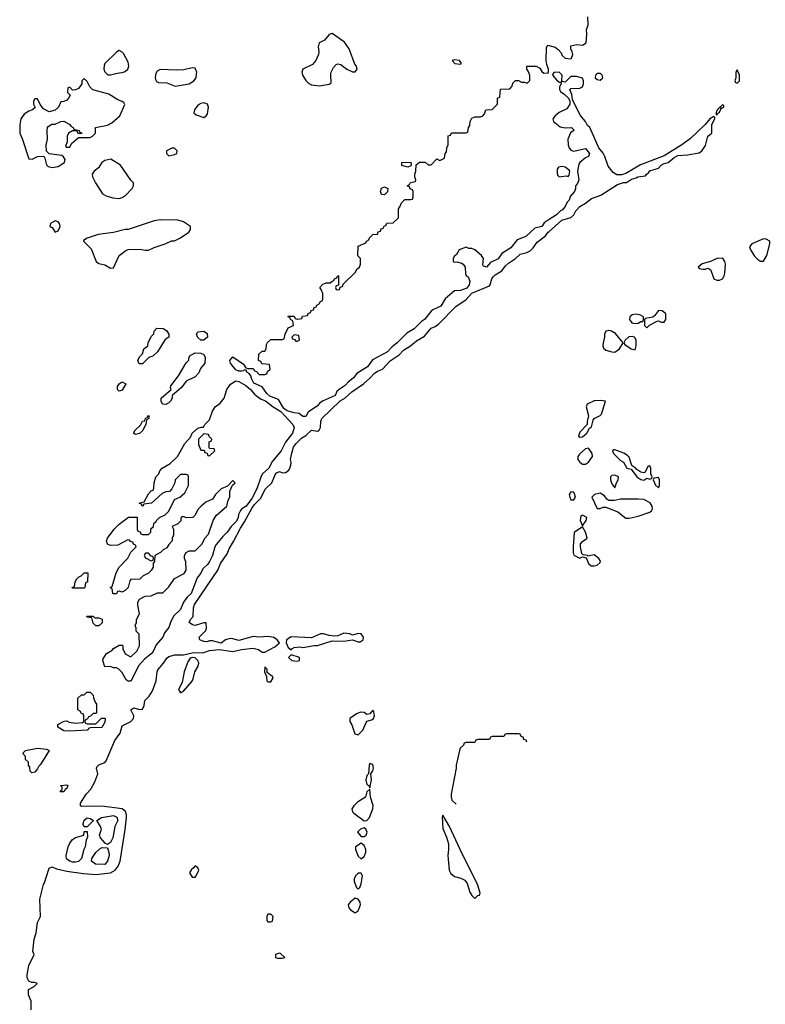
# Model space of a CAD drawing. Header units: inches. Extents: x 2701323 to 2964515, y 494916 to 722124.
# Tile 314 of 656: x 2796367 to 2801483, y 653608 to 660370. Entities that reach past the tile are written whole.
import ezdxf

# ---------------------------------------------------------------- set-up
doc = ezdxf.new("R2010")
doc.units = ezdxf.units.IN
doc.header["$MEASUREMENT"] = 0
for name, color, linetype in [('C7695', 7, 'Continuous'), ('C7696', 7, 'Continuous'), ('C8605', 7, 'Continuous'), ('C8606', 7, 'Continuous')]:
    doc.layers.add(name, color=color, linetype=linetype)

msp = doc.modelspace()

# ---------------------------------------------------------------- linework, layer by layer
at = {"layer": 'C7695', "color": 2}
for points, elevation in [([(2796810, 659966), (2796794, 659950), (2796794, 659930), (2796770, 659898), (2796750, 659888), (2796730, 659886), (2796710, 659906), (2796698, 659902), (2796694, 659870), (2796712, 659852), (2796702, 659830), (2796690, 659818), (2796670, 659808), (2796650, 659806), (2796632, 659770), (2796610, 659748), (2796570, 659738), (2796530, 659758), (2796507.3, 659787.3), (2796490, 659826), (2796470, 659826), (2796462, 659810), (2796462, 659790), (2796472.7, 659767.3), (2796454, 659750), (2796430, 659742), (2796398, 659722), (2796374.8, 659690), (2796367.1, 659647.1), (2796366.8, 659590), (2796386.4, 659546.4), (2796430, 659414), (2796452.7, 659412.7), (2796490, 659431), (2796532, 659432), (2796539.6, 659419.6), (2796550, 659374), (2796562, 659362), (2796590, 659354.8), (2796630, 659360.7), (2796675.3, 659390), (2796678, 659410), (2796668.4, 659428.4), (2796656.4, 659436.4), (2796568, 659448), (2796550, 659466), (2796549, 659509), (2796557.2, 659550), (2796555.3, 659610), (2796558, 659630), (2796563.1, 659636.9), (2796588.4, 659651.6), (2796610, 659652), (2796648.9, 659671.1), (2796670, 659672), (2796710, 659651.3), (2796718, 659638), (2796734, 659630), (2796738, 659618), (2796774, 659610), (2796778, 659598), (2796790, 659594), (2796792.7, 659587.3), (2796770, 659586), (2796762, 659602), (2796750, 659606), (2796730, 659606), (2796702, 659590), (2796692, 659570), (2796692, 659528), (2796682, 659502), (2796690, 659494), (2796710, 659494), (2796721.2, 659518.8), (2796770, 659562), (2796850, 659562), (2796866, 659570), (2796886, 659590), (2796886, 659630), (2796970, 659646), (2796998.6, 659661.4), (2797054, 659710), (2797087.3, 659787.3), (2797080.4, 659800.4), (2797068.9, 659808.9), (2797040.2, 659820.2), (2796979, 659859), (2796869.4, 659889.4), (2796848, 659910), (2796830, 659946)], 6), ([(2797630, 659799), (2797610, 659794), (2797590, 659782), (2797566, 659750), (2797562, 659730), (2797576.9, 659716.9), (2797630, 659698), (2797649, 659711), (2797656, 659724), (2797662, 659770), (2797655.3, 659790)], 6), ([(2797430, 659488), (2797410, 659488), (2797374, 659470), (2797374, 659450), (2797390, 659434), (2797430, 659444.7), (2797446, 659450), (2797448, 659470)], 6), ([(2796993.2, 659413.2), (2796950, 659404), (2796931.3, 659390), (2796906.4, 659353.6), (2796878, 659330), (2796864.7, 659310), (2796866, 659290), (2796886, 659250), (2796934.8, 659174.8), (2796960.5, 659160.5), (2797006.2, 659146.2), (2797050, 659143), (2797070, 659147.7), (2797090, 659161), (2797138, 659210), (2797148, 659230), (2797148, 659250), (2797130, 659268), (2797058, 659370)], 6), ([(2799030, 659358), (2798990, 659368), (2798988.7, 659390), (2799051.6, 659391.6), (2799054, 659370), (2799050, 659366)], 2), ([(2798870, 659168), (2798848.9, 659168.9), (2798842, 659190), (2798850, 659212), (2798870, 659222), (2798892, 659210), (2798891.6, 659188.4)], 2), ([(2796610, 658989.3), (2796578, 658970), (2796574, 658950), (2796590, 658942), (2796610, 658911.3), (2796630, 658918.8), (2796643.7, 658950), (2796640.9, 658970), (2796630, 658982.7)], 6), ([(2797330, 658995.1), (2797290, 658989), (2797111.1, 658928.9), (2797091.6, 658928.4), (2797010, 658908.7), (2796905.4, 658894.6), (2796830, 658868.7), (2796805.4, 658854.6), (2796804.7, 658850), (2796856.4, 658796.4), (2796890.6, 658710), (2796910, 658696.4), (2796950, 658686), (2796990, 658664), (2797010, 658666.8), (2797048.7, 658750), (2797094.6, 658785.4), (2797110, 658792), (2797190, 658794), (2797230, 658786), (2797250, 658786.8), (2797290, 658806), (2797366, 658830), (2797408.9, 658851.1), (2797430, 658852), (2797470, 658872), (2797528, 658910), (2797538, 658930), (2797538, 658950), (2797490, 658982), (2797452.9, 658992.9)], 6), ([(2797210, 658006), (2797187.3, 658007.3), (2797178, 658030), (2797190, 658054), (2797210, 658074), (2797218, 658110), (2797246, 658130), (2797248.4, 658151.6), (2797270, 658194), (2797287.3, 658212.7), (2797288.4, 658231.6), (2797308.4, 658251.6), (2797352, 658250), (2797374.4, 658234.4), (2797391.3, 658210), (2797390.9, 658189.1), (2797365.4, 658174.6), (2797312, 658090), (2797279.8, 658060.2), (2797254, 658050)], 2), ([(2797630, 658169.4), (2797610, 658169.6), (2797588.3, 658188.3), (2797579.3, 658210), (2797590, 658226), (2797630, 658230.8), (2797654, 658214), (2797654.8, 658190)], 2), ([(2798250, 658206), (2798234, 658190), (2798238, 658178), (2798252.7, 658172.7), (2798262, 658162), (2798270, 658162), (2798286, 658170), (2798282, 658202)], 2), ([(2797370, 657728), (2797346, 657730), (2797338, 657750), (2797338, 657770), (2797406, 657830), (2797402, 657842), (2797404.7, 657855.3), (2797456, 657924), (2797510, 658014), (2797528, 658032), (2797528, 658048), (2797536.4, 658063.6), (2797570, 658082), (2797610, 658080.7), (2797630, 658070.8), (2797638.8, 658050), (2797638, 658010), (2797606.4, 657973.6), (2797595.3, 657944.7), (2797570, 657918), (2797510, 657888), (2797476.9, 657843.1), (2797414, 657790), (2797412, 657770), (2797402, 657750), (2797390, 657738)], 2), ([(2797110, 655826), (2797096.4, 655836.4), (2797068.4, 655888.4), (2797046, 655910), (2797030, 655918), (2797010, 655918), (2796990, 655928), (2796950, 655926), (2796938, 655970), (2796940.4, 655979.6), (2796963.1, 656016.9), (2797000.4, 656039.6), (2797010, 656052), (2797050, 656074), (2797070, 656074), (2797074, 656070), (2797074, 656050), (2797090, 656014), (2797130, 655994), (2797170, 656034), (2797188, 656070), (2797186, 656150), (2797166, 656170), (2797166, 656190), (2797158, 656210), (2797168, 656230), (2797168, 656250), (2797188, 656290), (2797178, 656350), (2797178, 656370), (2797188, 656390), (2797228.4, 656411.6), (2797270, 656414), (2797312.7, 656432.7), (2797350, 656434), (2797390, 656474), (2797428.9, 656531.1), (2797494.6, 656565.4), (2797508, 656590), (2797507.3, 656647.3), (2797498, 656670), (2797498, 656690), (2797508.4, 656711.6), (2797530, 656722), (2797570, 656722), (2797618, 656770), (2797638, 656810), (2797663.1, 656836.9), (2797695.3, 656930), (2797714.6, 656965.4), (2797788, 657030), (2797798, 657070), (2797808, 657090), (2797808, 657132), (2797826, 657174), (2797846, 657190), (2797830, 657206), (2797792.7, 657167.3), (2797750, 657148), (2797710, 657108), (2797690, 657078), (2797643.6, 657056.4), (2797611.6, 657028.4), (2797590, 657006), (2797570, 656966), (2797554, 656950), (2797510, 656948), (2797496.4, 656956.4), (2797482, 656958), (2797472.7, 656947.3), (2797471.6, 656928.4), (2797452, 656908), (2797414, 656890), (2797422, 656870), (2797422, 656830), (2797414, 656810), (2797414, 656790), (2797390, 656766), (2797376.9, 656743.1), (2797351.6, 656728.4), (2797334, 656710), (2797294, 656690), (2797292, 656650), (2797282, 656638), (2797282, 656610), (2797270, 656588), (2797250, 656568), (2797214, 656550), (2797191.6, 656528.4), (2797130, 656526), (2797123.6, 656516.4), (2797112, 656470), (2797091.1, 656448.9), (2797070, 656438), (2797050, 656446), (2797038, 656442), (2797030, 656426), (2797010, 656426), (2797006, 656430), (2797002, 656462), (2796988, 656470), (2797002, 656478), (2797028, 656570), (2797048.9, 656611.1), (2797108.4, 656671.6), (2797130, 656714), (2797166, 656750), (2797162, 656762), (2797147.3, 656767.3), (2797142, 656782), (2797127.3, 656787.3), (2797118, 656798), (2797103.6, 656796.4), (2797039.6, 656760.4), (2796990, 656758), (2796969, 656769), (2796962, 656790), (2796968.7, 656810), (2797015.3, 656870), (2797050, 656904.7), (2797112.7, 656952.7), (2797172.7, 656952.7), (2797174, 656870), (2797178, 656858), (2797192.7, 656852.7), (2797198, 656838), (2797210, 656834), (2797250, 656834), (2797266, 656850), (2797267.3, 656872.7), (2797286, 656890), (2797287.3, 656912.7), (2797302, 656918), (2797306, 656930), (2797326, 656950), (2797366, 656970), (2797390, 656994), (2797430, 657074), (2797466, 657090), (2797500.4, 657119.6), (2797526, 657170), (2797526, 657230), (2797522, 657242), (2797510, 657246), (2797470, 657246), (2797434, 657210), (2797431.6, 657188.4), (2797411.6, 657148.4), (2797394, 657130), (2797370, 657128), (2797343.6, 657116.4), (2797271.6, 657048.4), (2797218, 657042), (2797210, 657026), (2797202, 657042), (2797188, 657048), (2797190, 657052), (2797222, 657058), (2797250, 657114), (2797270, 657134), (2797282, 657138), (2797287.3, 657152.7), (2797288.7, 657190), (2797302, 657230), (2797322, 657250), (2797329.5, 657270.5), (2797344, 657290), (2797398.6, 657321.4), (2797448.7, 657370), (2797500.2, 657459.8), (2797538, 657502), (2797550, 657531.3), (2797590, 657564.7), (2797612, 657572), (2797628, 657572), (2797638, 657590), (2797670, 657622), (2797690, 657682), (2797709, 657710), (2797743.2, 657736.8), (2797769, 657770), (2797789.2, 657830.8), (2797813.6, 657866.4), (2797849.2, 657890.8), (2797870, 657886), (2797918.4, 657858.4), (2797950.6, 657830.6), (2797977.3, 657797.3), (2798000.7, 657780.7), (2798024.5, 657764.5), (2798052.8, 657752.8), (2798106, 657710), (2798159.8, 657679.8), (2798241, 657590), (2798250.8, 657570), (2798238, 657530), (2798190, 657468.7), (2798160.7, 657410), (2798102, 657338), (2798077.3, 657290), (2798034, 657250), (2798024.4, 657235.6), (2797993, 657147), (2797959.3, 657080.7), (2797921, 657030), (2797891, 657010), (2797881.6, 656998.4), (2797868.2, 656971.8), (2797864.9, 656950), (2797854.4, 656925.6), (2797818.8, 656890), (2797790.5, 656849.5), (2797759.8, 656820.2), (2797715.2, 656764.8), (2797706, 656750), (2797690.7, 656690), (2797670, 656648.7), (2797658.8, 656630), (2797622.5, 656597.5), (2797610, 656568.7), (2797584, 656536), (2797542.8, 656430), (2797515.5, 656404.5), (2797490.5, 656369.5), (2797470, 656319), (2797425.2, 656274.8), (2797403.4, 656236.6), (2797390, 656195.3), (2797360.3, 656159.7), (2797350, 656129.2), (2797303.4, 656076.6), (2797282.8, 656030), (2797270, 656014), (2797222.8, 655977.2), (2797184.7, 655935.3), (2797130, 655828)], 2), ([(2797050, 657818), (2797038, 657830), (2797038, 657850), (2797048.7, 657870), (2797070, 657882), (2797094, 657870), (2797070, 657826)], 2), ([(2797162, 657522), (2797148.7, 657530), (2797158, 657550), (2797195.3, 657584.7), (2797210, 657612), (2797226, 657614), (2797230, 657634), (2797242, 657638), (2797250, 657654), (2797254, 657650), (2797254, 657630), (2797238, 657622), (2797232, 657590), (2797222, 657570), (2797210.9, 657549.1), (2797190, 657528.7)], 2), ([(2797630, 657526), (2797594, 657490), (2797592.7, 657452.7), (2797610, 657414), (2797632.7, 657412.7), (2797638, 657398), (2797652.7, 657392.7), (2797658, 657378), (2797670, 657374), (2797706, 657410), (2797702, 657422), (2797670, 657426), (2797666, 657430), (2797666, 657470), (2797682, 657478), (2797686, 657490), (2797667.3, 657507.3), (2797662, 657522)], 2), ([(2797250, 656706), (2797230, 656706), (2797222, 656690), (2797230, 656674), (2797270, 656654), (2797282, 656658), (2797286, 656670), (2797282, 656682), (2797267.3, 656687.3)], 2), ([(2796730, 656466), (2796726, 656470), (2796742, 656478), (2796748, 656510), (2796758, 656530), (2796770, 656542), (2796788.7, 656551.3), (2796810, 656572), (2796830, 656572), (2796834, 656570), (2796832, 656510), (2796818, 656502), (2796814, 656470), (2796810, 656466)], 2), ([(2796882, 656262), (2796910, 656262), (2796932.7, 656252.7), (2796931.6, 656228.4), (2796910, 656206), (2796890, 656206), (2796870, 656226), (2796862, 656262), (2796830, 656266), (2796827.3, 656272.7), (2796870, 656274)], 2), ([(2798590, 656156.3), (2798550, 656139), (2798530, 656137.2), (2798490, 656141.2), (2798451.3, 656151.3), (2798430, 656151.1), (2798370, 656123.7), (2798230, 656131.8), (2798198.8, 656110), (2798194.8, 656090), (2798210, 656058), (2798230, 656042), (2798235.3, 656050), (2798250, 656057.3), (2798290, 656062.8), (2798310, 656058.8), (2798387.2, 656072.8), (2798410, 656072.2), (2798510, 656104.9), (2798590, 656101.6), (2798650, 656111), (2798690, 656096.3), (2798702.7, 656097.3), (2798724, 656110), (2798725.2, 656130), (2798710, 656152), (2798690, 656153.6), (2798650, 656142.7), (2798631.2, 656151.2)], 2), ([(2797550, 655989.5), (2797535.5, 655984.5), (2797520.7, 655959.3), (2797496, 655890), (2797481.1, 655818.9), (2797457.3, 655770), (2797470, 655746), (2797490, 655757.3), (2797550, 655827.3), (2797557.2, 655842.7), (2797569.7, 655890.3), (2797591.8, 655930), (2797596.2, 655950), (2797589.7, 655969.7), (2797570, 655987)], 2), ([(2798230, 656008), (2798212, 655990), (2798234, 655970), (2798270, 655964.7), (2798286, 655970), (2798286, 655990)], 2), ([(2798050, 655926), (2798046, 655890), (2798059.6, 655859.6), (2798062, 655830), (2798070, 655822), (2798090, 655822), (2798106, 655850), (2798102, 655862), (2798087.3, 655867.3), (2798066, 655886), (2798066, 655910)], 2), ([(2796830, 655534), (2796890, 655534), (2796927.3, 655572.7), (2796950, 655574), (2796954, 655570), (2796950, 655546), (2796930, 655508.7), (2796850, 655506), (2796838, 655502), (2796834, 655490), (2796830, 655489.4), (2796710, 655483.7), (2796670, 655486.6), (2796628, 655510), (2796628, 655530), (2796672.7, 655552.7), (2796690, 655554), (2796705.4, 655545.4), (2796750, 655538), (2796798, 655542), (2796806, 655550), (2796806, 655590), (2796802, 655602), (2796790, 655606), (2796782, 655622), (2796766, 655630), (2796766, 655710), (2796790, 655734), (2796810, 655734), (2796828.4, 655751.6), (2796850, 655752), (2796871.6, 655731.6), (2796872.7, 655712.7), (2796883.6, 655683.6), (2796894, 655670), (2796894, 655610), (2796890, 655606), (2796870, 655606), (2796852.7, 655587.3), (2796838, 655582), (2796832.7, 655567.3), (2796818, 655562), (2796814, 655550), (2796818, 655538)], 2), ([(2798790, 655628), (2798770, 655602), (2798750, 655597.2), (2798731.5, 655611.5), (2798706.2, 655613.8), (2798677.5, 655602.5), (2798632, 655570), (2798631.3, 655550), (2798646.8, 655526.8), (2798666.4, 655466.4), (2798690, 655458), (2798721.2, 655490), (2798750, 655551.3), (2798790, 655564.7), (2798794, 655570), (2798801.2, 655590), (2798797.2, 655617.2)], 2), ([(2796450, 655198), (2796438, 655210), (2796436.4, 655236.4), (2796426, 655250), (2796426, 655270), (2796406, 655290), (2796406, 655310), (2796388, 655330), (2796390, 655334), (2796406, 655350), (2796490, 655367.3), (2796550, 655359.1), (2796570, 655351), (2796510, 655255.3), (2796497.3, 655242.7), (2796490, 655224), (2796470, 655202)], 2), ([(2798770, 655262), (2798764.9, 655250), (2798761, 655190), (2798750, 655179), (2798741.6, 655150), (2798750, 655118), (2798762, 655110), (2798770, 655094), (2798780.7, 655150), (2798777.2, 655190), (2798790, 655212), (2798793.6, 655230), (2798790, 655254)], 2), ([(2796647.3, 655067.3), (2796647.3, 655072.7), (2796658, 655082), (2796658, 655098), (2796646, 655110), (2796690, 655114.8), (2796696, 655110), (2796690.8, 655090), (2796678, 655082), (2796670, 655068)], 2), ([(2798770, 655086), (2798750, 655066), (2798738.8, 655030), (2798684.8, 654995.2), (2798659.1, 654970), (2798646.8, 654950), (2798650.7, 654930), (2798659.9, 654919.9), (2798730, 654866.8), (2798750, 654870.7), (2798766.6, 654890), (2798789.7, 654950), (2798792.7, 654972.7), (2798775.1, 655030)], 2), ([(2796810, 654826), (2796802.7, 654842.7), (2796801.2, 654850), (2796810, 654873.4), (2796830, 654887.3), (2796850, 654882.8), (2796874, 654870), (2796831.1, 654828.9), (2796830, 654826)], 2), ([(2796970, 654706), (2796954, 654714), (2796922, 654750), (2796915.3, 654770), (2796928.7, 654810), (2796922, 654830), (2796895.3, 654870), (2796928, 654890), (2797010, 654904.4), (2797033.7, 654893.7), (2797040.4, 654870), (2797019.1, 654830), (2797006, 654750), (2796990, 654719.3)], 2), ([(2799270, 654906), (2799266, 654894), (2799270, 654814), (2799296.4, 654756.4), (2799308.7, 654710), (2799310.5, 654670.5), (2799304.9, 654630), (2799313.7, 654530), (2799325.7, 654505.7), (2799350, 654486), (2799394.6, 654474.6), (2799421.4, 654461.4), (2799438, 654438), (2799456.9, 654376.9), (2799470, 654354), (2799490, 654334), (2799510, 654354), (2799522, 654358), (2799526, 654370), (2799510, 654426), (2799389.3, 654670), (2799317.2, 654830)], 2), ([(2798730, 654819.3), (2798706, 654810), (2798686, 654790), (2798710, 654760.7), (2798730, 654759.1), (2798745.2, 654770), (2798751.5, 654790), (2798741.2, 654810)], 2), ([(2796750, 654583.6), (2796730, 654584.2), (2796709.7, 654589.7), (2796687.5, 654607.5), (2796684.7, 654630), (2796698.9, 654690), (2796710, 654715.5), (2796730, 654739.3), (2796750, 654754), (2796806, 654770), (2796810, 654794), (2796830, 654794), (2796832.7, 654752.7), (2796823.6, 654736.4), (2796816, 654690), (2796806, 654670), (2796791.3, 654610), (2796770, 654589.5)], 2), ([(2796950, 654567), (2796888, 654570), (2796859, 654590), (2796862, 654610), (2796889.1, 654650.9), (2796920.2, 654679.8), (2796934.6, 654685.4), (2796970, 654682), (2796978.4, 654650), (2796980.4, 654630), (2796970.4, 654590)], 2), ([(2798710, 654714), (2798671.3, 654690), (2798670.8, 654670), (2798690, 654624.7), (2798710, 654607.7), (2798730, 654622), (2798742.4, 654650), (2798741.6, 654670), (2798730, 654699)], 2), ([(2797570, 654558), (2797558, 654542), (2797545.4, 654534.6), (2797532, 654510), (2797550, 654482), (2797570, 654482), (2797578, 654490), (2797595.3, 654530), (2797590, 654546)], 2), ([(2798710, 654508.7), (2798690, 654508.7), (2798671.3, 654490), (2798662.8, 654470), (2798662.8, 654450), (2798678, 654410), (2798690, 654398), (2798702, 654410), (2798710, 654434), (2798719.3, 654490)], 2), ([(2798670, 654337.2), (2798634.8, 654310), (2798621, 654290), (2798626, 654270), (2798636.8, 654256.8), (2798670, 654236), (2798690, 654250.8), (2798705.6, 654290), (2798702.9, 654310), (2798690, 654329.3)], 2), ([(2798090, 654226), (2798070, 654226), (2798062, 654210), (2798063.6, 654183.6), (2798070, 654174), (2798090, 654174), (2798102, 654178), (2798106, 654210)], 2), ([(2798150, 653959), (2798122, 653950), (2798122, 653930), (2798134.6, 653925.4), (2798170, 653924.7), (2798186, 653930), (2798156.5, 653956.5)], 2)]:
    msp.add_lwpolyline(points, close=True, dxfattribs=dict(at, elevation=elevation))
for points, elevation in [([(2796962.8, 660000), (2796971.6, 659991.6), (2796990, 659991.3), (2797025.5, 660000)], 6), ([(2797299.9, 660000), (2797296.3, 659976.3), (2797299.1, 659959.1), (2797305.5, 659945.5), (2797319.1, 659939.1), (2797376.7, 659936.7), (2797433.2, 659913.2), (2797530, 659928.7), (2797560.9, 659950), (2797577, 659970), (2797580.8, 660000)], 6), ([(2800000, 658996.7), (2799965.4, 658974.6), (2799950, 658948.7), (2799902, 658938), (2799839.8, 658880.2), (2799781.4, 658858.6), (2799736.3, 658803.7), (2799675.3, 658764.7), (2799650, 658728), (2799598, 658702), (2799570.7, 658669.3), (2799550, 658678), (2799545.6, 658685.6), (2799548.7, 658730), (2799535.3, 658750), (2799490, 658788.7), (2799470, 658798), (2799450, 658798), (2799430, 658808), (2799382, 658790), (2799363.6, 658756.4), (2799350, 658746), (2799342, 658730), (2799342, 658710), (2799350, 658704.7), (2799370, 658706), (2799398, 658698), (2799410.7, 658690.7), (2799424.7, 658670), (2799425.4, 658625.4), (2799430, 658614), (2799444.7, 658604.7), (2799454.8, 658574.8), (2799450.7, 658549.3), (2799434.4, 658525.6), (2799390.9, 658509.1), (2799350, 658508.7), (2799287.1, 658452.9), (2799257.1, 658402.9), (2799201.6, 658378.4), (2799190, 658369.2), (2799144.7, 658310), (2799123.8, 658296.2), (2799072.8, 658247.2), (2799022.5, 658217.5), (2798958, 658150), (2798919.8, 658120.2), (2798890.5, 658089.5), (2798786.8, 658033.2), (2798753.2, 657986.8), (2798680.7, 657939.3), (2798658, 657910), (2798619.8, 657880.2), (2798601.4, 657858.6), (2798558, 657830), (2798544, 657816), (2798530.8, 657789.2), (2798450, 657753.2), (2798424, 657736), (2798410, 657718), (2798345.4, 657674.6), (2798330, 657644), (2798310, 657645.2), (2798285.6, 657665.6), (2798249.5, 657669.5), (2798203.2, 657683.2), (2798179, 657699), (2798142, 657762), (2798084.4, 657784.4), (2798062.3, 657802.3), (2798030, 657849), (2797973.6, 657873.6), (2797955.3, 657910), (2797956.4, 657916.4), (2797940.4, 657940.4), (2797926, 657950), (2797922, 657962), (2797910, 657966), (2797902, 657958), (2797890, 657955.3), (2797870, 657957.2), (2797850, 657966), (2797829.2, 657990), (2797814, 658010), (2797809.5, 658030), (2797830, 658054), (2797903.6, 658003.6), (2797918, 657978), (2797930, 657974), (2797970, 657974), (2797978, 657958), (2797992.7, 657952.7), (2798010, 657934), (2798050, 657934), (2798062, 657938), (2798067.3, 657952.7), (2798086, 657970), (2798082, 658002), (2798027.3, 658007.3), (2798022, 658022), (2798006, 658030), (2798007.3, 658072.7), (2798030, 658094), (2798050, 658094), (2798058, 658110), (2798060.4, 658139.6), (2798067.3, 658152.7), (2798090, 658174), (2798170, 658174), (2798182, 658178), (2798188, 658210), (2798210, 658254), (2798246, 658270), (2798242, 658302), (2798226, 658310), (2798222, 658322), (2798208, 658330), (2798210, 658334), (2798250, 658334), (2798258, 658318), (2798270, 658314), (2798302, 658318), (2798307.3, 658332.7), (2798342, 658338), (2798347.3, 658352.7), (2798362, 658358), (2798367.3, 658372.7), (2798382, 658378), (2798387.3, 658392.7), (2798402, 658398), (2798406, 658410), (2798422, 658418), (2798430, 658434), (2798442, 658438), (2798446, 658450), (2798446, 658490), (2798436.4, 658516.4), (2798426, 658530), (2798447.3, 658552.7), (2798470, 658562), (2798498, 658562), (2798510, 658574), (2798522, 658578), (2798526, 658590), (2798542, 658598), (2798550, 658614), (2798554, 658610), (2798554, 658546), (2798538, 658542), (2798534, 658530), (2798538, 658518), (2798550, 658514), (2798562, 658518), (2798566, 658534), (2798582, 658538), (2798587.3, 658552.7), (2798670, 658634), (2798682, 658658), (2798698, 658670), (2798706, 658690), (2798706, 658730), (2798688, 658748), (2798690, 658814), (2798742, 658838), (2798746, 658850), (2798762, 658858), (2798767.3, 658872.7), (2798790, 658894), (2798822, 658898), (2798827.3, 658912.7), (2798842, 658918), (2798847.3, 658932.7), (2798862, 658938), (2798867.3, 658952.7), (2798882, 658958), (2798887.3, 658972.7), (2798930, 658974), (2798966, 659010), (2798966, 659070), (2798976.4, 659083.6), (2798987.3, 659112.7), (2799010, 659134), (2799050, 659134), (2799062, 659138), (2799066, 659150), (2799066, 659190), (2799062, 659202), (2799047.3, 659207.3), (2799042, 659222), (2799026, 659230), (2799042, 659238), (2799048.4, 659251.6), (2799082, 659258), (2799086, 659270), (2799078, 659290), (2799078, 659310), (2799086, 659330), (2799087.3, 659372.7), (2799110, 659392), (2799150, 659392), (2799170, 659374), (2799190, 659374), (2799230, 659414), (2799250, 659402), (2799282, 659418), (2799286, 659450), (2799296.4, 659463.6), (2799298, 659490), (2799306, 659510), (2799307.3, 659572.7), (2799322, 659578), (2799330, 659594), (2799430, 659594), (2799442, 659598), (2799446, 659630), (2799456.4, 659643.6), (2799458, 659670), (2799470, 659694), (2799490, 659702), (2799530, 659702), (2799546, 659710), (2799556.4, 659723.6), (2799566, 659750), (2799610, 659754), (2799646, 659790), (2799646, 659830), (2799662, 659838), (2799667.3, 659892.7), (2799730, 659894), (2799747.3, 659912.7), (2799750, 659934), (2799770, 659952), (2799790, 659952), (2799810, 659942), (2799830, 659942), (2799850, 659934), (2799867.3, 659952.7), (2799868, 659970), (2799867.3, 659987.3), (2799862.6, 660000)], 2), ([(2798305.3, 660000), (2798306.7, 659990), (2798330, 659953.4), (2798350, 659932.7), (2798370, 659921.6), (2798424.8, 659915.2), (2798490, 659926.8), (2798503.1, 659936.9), (2798500.9, 659990), (2798502.7, 660000)], 6), ([(2796446, 653570), (2796446, 653630), (2796427.3, 653672.7), (2796428, 653710), (2796466, 653730), (2796486, 653750), (2796470, 653758), (2796450, 653758), (2796430, 653766), (2796419, 653790), (2796419, 653810), (2796430, 653874), (2796466, 653950), (2796458, 653970), (2796465.6, 654054.4), (2796480.4, 654099.6), (2796489, 654170), (2796508.7, 654210), (2796506, 654330), (2796529.5, 654430.5), (2796537.2, 654442.8), (2796564, 654530), (2796570, 654542), (2796589.2, 654550.8), (2796618.5, 654538.5), (2796690, 654523), (2796805.3, 654505.3), (2796890, 654498.7), (2796990, 654510.4), (2797022.9, 654530), (2797043.3, 654556.7), (2797055.6, 654590), (2797091.1, 654808.9), (2797100.5, 654890), (2797100.5, 654910), (2797092.1, 654932.1), (2797070, 654951.3), (2796930, 654969.5), (2796790, 654966), (2796784, 654970), (2796784, 654990), (2796824, 655050), (2796855.6, 655084.4), (2796883.3, 655136.7), (2796902, 655190), (2796892.7, 655230), (2796898, 655242), (2796910, 655253.4), (2796950, 655267.3), (2796959.7, 655280.3), (2797019.5, 655420.5), (2797055.1, 655470), (2797070, 655521), (2797129.2, 655550), (2797147, 655570), (2797149.4, 655590), (2797130, 655630.8), (2797150, 655642.8), (2797190, 655631.3), (2797210, 655634), (2797220.2, 655659.8), (2797226.3, 655693.7), (2797255.6, 655724.4), (2797278.7, 655761.3), (2797303.6, 655830), (2797309.4, 655890), (2797315.5, 655904.5), (2797354, 655950), (2797375.5, 655984.5), (2797390, 655996), (2797432.3, 656007.7), (2797491.9, 656008.1), (2797550, 656021), (2797630, 656024), (2797670, 656037.3), (2797736.5, 656043.5), (2797830, 656030.5), (2797890, 656045.5), (2797970, 656053.4), (2798004.4, 656044.4), (2798030, 656026.8), (2798050, 656026), (2798117.5, 656062.5), (2798149, 656090), (2798134, 656110), (2798110, 656126.6), (2798070, 656134), (2798010, 656129.2), (2797970, 656134), (2797870, 656106), (2797830, 656118), (2797810, 656119.3), (2797778, 656110), (2797750, 656089), (2797690, 656104), (2797670, 656104), (2797650, 656097.2), (2797630, 656099.3), (2797602, 656110), (2797599, 656130), (2797644.7, 656175.3), (2797649, 656190), (2797647.3, 656227.3), (2797630, 656228.7), (2797570, 656209.3), (2797553.2, 656213.2), (2797529, 656230), (2797539, 656250), (2797557.2, 656270), (2797560.5, 656330), (2797566.3, 656353.7), (2797726.6, 656590), (2797745.1, 656634.9), (2797790, 656701), (2797803.8, 656736.2), (2797834.3, 656785.7), (2797881.3, 656878.7), (2797910, 656921), (2797962.5, 657017.5), (2797978.9, 657041.1), (2798018.3, 657081.7), (2798052.9, 657147.1), (2798096, 657190), (2798125.4, 657254.6), (2798150, 657266), (2798170, 657257.3), (2798190, 657260.7), (2798210, 657271), (2798217.2, 657282.8), (2798226.6, 657310), (2798229.3, 657330), (2798225.2, 657350), (2798233.6, 657393.6), (2798245.4, 657434.6), (2798262.4, 657457.6), (2798302.5, 657497.5), (2798330, 657514.8), (2798370, 657551), (2798410, 657544), (2798422, 657550), (2798431.9, 657568.1), (2798433.2, 657610), (2798441.2, 657630), (2798566.8, 657753.2), (2798597.2, 657770), (2798645.8, 657814.2), (2798725.2, 657870), (2798770, 657907.3), (2798799.1, 657940.9), (2798823.3, 657956.7), (2798857.2, 657970), (2798910, 658028), (2798970, 658067.7), (2799000.1, 658099.9), (2799049, 658130), (2799090, 658165.5), (2799144.1, 658195.9), (2799189.6, 658250.4), (2799218, 658262), (2799240.9, 658279.1), (2799359.1, 658400.9), (2799431.6, 658448.4), (2799469.3, 658490.7), (2799590, 658542.8), (2799596, 658550), (2799606.6, 658590), (2799616.3, 658603.7), (2799630, 658617.3), (2799675.9, 658644.1), (2799700.7, 658679.3), (2799721.2, 658698.8), (2799769, 658730), (2799801, 658759), (2799848, 658770), (2799870, 658782.8), (2799890, 658802.8), (2799917.4, 658842.6), (2799974.5, 658885.5), (2799993.2, 658910), (2800000, 658916)], 2), ([(2799847, 655407), (2799842, 655422), (2799827.3, 655427.3), (2799822, 655442), (2799807.3, 655447.3), (2799802, 655462), (2799790, 655466), (2799710, 655466), (2799698, 655462), (2799690, 655446), (2799610, 655446), (2799598, 655442), (2799590, 655426), (2799510, 655426), (2799498, 655422), (2799490, 655406), (2799430, 655406), (2799418, 655402), (2799412.7, 655387.3), (2799390, 655366), (2799384.7, 655350), (2799361, 655250), (2799361, 655230), (2799326.8, 655050), (2799326.8, 655030), (2799333.4, 655010), (2799361.8, 654981.8)], 2)]:
    msp.add_lwpolyline(points, dxfattribs=dict(at, elevation=elevation))
at = {"layer": 'C7696', "color": 2}
for points, elevation in [([(2798502.7, 660000), (2798504.5, 660010), (2798519.1, 660040.9), (2798538.6, 660061.4), (2798550, 660066.8), (2798570, 660062.8), (2798611.3, 660030), (2798650, 660011.3), (2798670, 660012), (2798682, 660030), (2798678, 660050), (2798665.6, 660065.6), (2798628.7, 660170), (2798594.8, 660214.8), (2798510, 660275.3), (2798490, 660268.7), (2798458, 660230), (2798422, 660210), (2798415.3, 660184.7), (2798419.1, 660150), (2798416.3, 660130), (2798399.3, 660090), (2798376.9, 660063.1), (2798310.7, 660030), (2798303.8, 660010), (2798305.3, 660000)], 6), ([(2797025.5, 660000), (2797050, 660006), (2797070, 660006.8), (2797090, 660014.8), (2797109, 660030), (2797116, 660050), (2797110, 660078), (2797078, 660138), (2797070, 660148), (2797050, 660158), (2797030, 660148), (2796951.3, 660070), (2796945.4, 660054.6), (2796944.7, 660030), (2796951.1, 660011.1), (2796962.8, 660000)], 6), ([(2799862.6, 660000), (2799856.4, 660016.4), (2799846, 660030), (2799846, 660050), (2799911.6, 660051.6), (2799936.9, 660036.9), (2799950, 660014), (2799963.6, 660003.6), (2799995.3, 660004.7), (2799995.3, 660030), (2799983.1, 660063.1), (2799979, 660090), (2799982, 660178), (2799990, 660194), (2800000, 660191.7)], 2), ([(2797580.8, 660000), (2797582, 660010), (2797570, 660036), (2797550, 660039.5), (2797493.4, 660026.6), (2797442.7, 660022.7), (2797330, 660027), (2797310, 660017.2), (2797299.9, 660000)], 6)]:
    msp.add_lwpolyline(points, dxfattribs=dict(at, elevation=elevation))
at = {"layer": 'C7696', "color": 2, "elevation": 6}
msp.add_lwpolyline([(2799350, 660095.3), (2799334, 660090), (2799354, 660070), (2799390, 660064.7), (2799398, 660070), (2799386, 660090)], close=True, dxfattribs=at)
at = {"layer": 'C8605', "color": 2, "elevation": 2}
for points in [[(2800000, 658916), (2800087.3, 658992.7), (2800150, 659010.8), (2800169.2, 659030), (2800182.3, 659057.7), (2800210, 659088), (2800249.3, 659110), (2800290, 659142), (2800354.2, 659165.8), (2800470, 659239.1), (2800510, 659250.7), (2800530, 659251), (2800565.6, 659274.4), (2800597.2, 659282.8), (2800609.4, 659290.6), (2800662, 659298), (2800668, 659310), (2800682, 659318), (2800690, 659331.3), (2800750, 659351.3), (2800769.3, 659370.7), (2800790, 659382.8), (2800818, 659390), (2800857, 659423), (2800882.5, 659437.5), (2800950, 659442), (2801030, 659456.3), (2801050, 659470.8), (2801074, 659506), (2801089.5, 659570.5), (2801116, 659590), (2801117.2, 659650), (2801138, 659690), (2801138, 659698), (2801130, 659706), (2801102, 659690), (2801071.3, 659650), (2800970, 659554), (2800910.5, 659509.5), (2800790, 659435.3), (2800627.7, 659372.3), (2800525.8, 659314.2), (2800495.5, 659304.5), (2800465.4, 659305.4), (2800439.6, 659319.6), (2800405.1, 659365.1), (2800382, 659430), (2800370, 659453.2), (2800340.9, 659490), (2800279.3, 659630), (2800263.9, 659643.9), (2800249.2, 659670), (2800213.6, 659713.6), (2800161.2, 659821.2), (2800156, 659856), (2800142, 659890), (2800150, 659898), (2800210, 659898.8), (2800228.7, 659910), (2800235.3, 659930), (2800235.3, 659950), (2800229.1, 659969.1), (2800190, 659980.9), (2800150, 659979.3), (2800110, 659942), (2800094, 659946), (2800082, 659942), (2800087.3, 659952.7), (2800088.7, 659990), (2800078.7, 660000)], [(2800027.6, 660000), (2800022, 659990), (2800050, 659958), (2800070, 659942), (2800079.6, 659939.6), (2800082, 659930), (2800071.3, 659910), (2800071.3, 659890), (2800076.9, 659876.9), (2800101, 659861), (2800132, 659830), (2800141, 659810), (2800141, 659790), (2800122, 659758), (2800068.2, 659731.8), (2800041, 659710), (2800024.7, 659690), (2800031, 659670), (2800075.2, 659635.2), (2800110, 659626.8), (2800154, 659630), (2800170, 659614), (2800170.6, 659609.4), (2800147.5, 659592.5), (2800127.3, 659550), (2800130.6, 659510), (2800137.3, 659490), (2800150, 659474.8), (2800170, 659466), (2800250, 659484.7), (2800276, 659450), (2800271.3, 659430), (2800250, 659422), (2800211, 659390), (2800202.8, 659377.2), (2800194, 659330), (2800204.7, 659270), (2800194.8, 659245.2), (2800182, 659230), (2800182, 659210), (2800174, 659190), (2800143.6, 659156.4), (2800138, 659130), (2800122.8, 659117.2), (2800110, 659088), (2800090, 659062), (2800081, 659059), (2800050, 659028.7), (2800000, 658996.7)], [(2800328.8, 660000), (2800318.8, 659990), (2800316, 659970), (2800330, 659958.8), (2800350, 659954.8), (2800369, 659970), (2800364, 659990), (2800351.5, 660000)], [(2801282, 660000), (2801282, 659970), (2801274, 659950), (2801278, 659938), (2801290, 659934), (2801306, 659950), (2801306, 659990), (2801301.6, 660000)]]:
    msp.add_lwpolyline(points, dxfattribs=at)
for points in [[(2801190, 659786), (2801174, 659770), (2801178, 659762), (2801170, 659766), (2801150, 659746), (2801143.6, 659723.6), (2801150, 659714), (2801154.6, 659725.4), (2801170, 659734), (2801180.4, 659759.6), (2801198, 659770), (2801198, 659778)], [(2800090, 659361.2), (2800063.5, 659356.5), (2800056, 659344), (2800055.3, 659315.3), (2800060.7, 659300.7), (2800070, 659291.3), (2800116.9, 659296.9), (2800130, 659294), (2800138, 659302), (2800142, 659330), (2800136.5, 659336.5), (2800110, 659357.2)], [(2801470, 658864.5), (2801391, 658830), (2801376, 658810), (2801381, 658790), (2801410, 658746), (2801430, 658724.7), (2801450, 658711), (2801470, 658712), (2801493.2, 658750), (2801514, 658830), (2801515.3, 658850), (2801490, 658862.7)], [(2801192, 658732), (2801150, 658729.2), (2801108.4, 658708.4), (2801050, 658694), (2801022, 658670), (2801030, 658662), (2801056.9, 658656.9), (2801070, 658656), (2801090, 658662.8), (2801098.5, 658658.5), (2801110.4, 658650.4), (2801130.5, 658590.5), (2801150, 658581.6), (2801170, 658581.6), (2801190, 658590.8), (2801202, 658610), (2801205.6, 658630), (2801209.4, 658690), (2801205.2, 658710)], [(2800590, 658347), (2800570, 658342), (2800554, 658330), (2800550.7, 658310), (2800568.4, 658288.4), (2800590, 658282.8), (2800610, 658284.7), (2800630, 658298), (2800642, 658298), (2800648, 658310), (2800648, 658330), (2800622.7, 658342.7)], [(2800750, 658372.7), (2800723.6, 658336.4), (2800712, 658328), (2800662, 658318), (2800654, 658310), (2800654, 658270), (2800670, 658254), (2800688, 658272), (2800740.4, 658299.6), (2800750, 658302), (2800770, 658292), (2800790, 658292), (2800802, 658310), (2800801.2, 658350), (2800775.3, 658370)], [(2800410, 658234.7), (2800390, 658231.8), (2800379.1, 658210), (2800380.4, 658190), (2800370.4, 658150), (2800368.5, 658130), (2800373.8, 658113.8), (2800390, 658099.3), (2800430, 658088), (2800450, 658087.7), (2800484, 658110), (2800508, 658150), (2800454.5, 658214.5), (2800428.7, 658230)], [(2800570, 658195.3), (2800547.1, 658192.9), (2800522, 658170), (2800512, 658150), (2800519.6, 658139.6), (2800562, 658110), (2800590, 658102), (2800598, 658130), (2800598, 658170), (2800586, 658190)], [(2800355.5, 657755.5), (2800310, 657752), (2800261, 657730), (2800254, 657710), (2800271.3, 657650), (2800261, 657610), (2800262, 657590), (2800210, 657538), (2800202, 657510), (2800210, 657502), (2800230, 657504.7), (2800258, 657530), (2800276.4, 657563.6), (2800290, 657574), (2800301.2, 657618.8), (2800308, 657630), (2800349.3, 657650.7), (2800359.3, 657660.7), (2800386, 657750)], [(2800270, 657428), (2800250, 657422), (2800211, 657389), (2800198, 657370), (2800198, 657350), (2800211, 657331), (2800230, 657318), (2800250, 657318), (2800270, 657332), (2800298, 657370), (2800295.3, 657390)], [(2800443.6, 657416.4), (2800434, 657410), (2800442, 657390), (2800490, 657342), (2800511.3, 657331.3), (2800534, 657290), (2800562, 657282), (2800602.8, 657230), (2800630, 657211), (2800650, 657206.8), (2800670, 657222), (2800690, 657214), (2800702, 657218), (2800706, 657230), (2800698, 657250), (2800698, 657290), (2800690, 657306), (2800678, 657302), (2800658, 657262), (2800650, 657258), (2800630, 657262), (2800601.2, 657281.2), (2800590, 657295.3), (2800578, 657298), (2800567.3, 657307.3), (2800550, 657366), (2800538, 657378), (2800512.9, 657392.9), (2800450, 657415.3)], [(2800450, 657241.2), (2800430, 657239), (2800421, 657230), (2800421, 657210), (2800430, 657182), (2800450, 657154), (2800462, 657190), (2800474, 657210), (2800475.3, 657230)], [(2800750, 657226), (2800718, 657222), (2800714, 657210), (2800722, 657190), (2800730, 657174), (2800750, 657154), (2800758, 657170), (2800758, 657210)], [(2800150, 657128), (2800138, 657110), (2800141, 657090), (2800150, 657072), (2800170, 657072), (2800182, 657090), (2800174.6, 657114.6), (2800170, 657126)], [(2800350, 657119), (2800312, 657110), (2800292, 657090), (2800330, 657012), (2800350, 657012), (2800370, 657022), (2800390, 657022), (2800470.7, 656990.7), (2800527.3, 656947.3), (2800550, 656947.3), (2800610, 656960.7), (2800691.9, 656988.1), (2800703.2, 656996.8), (2800709.3, 657010), (2800707.3, 657030), (2800692.3, 657052.3), (2800650, 657073.6), (2800610, 657077.6), (2800490, 657077.2), (2800448.9, 657068.9), (2800408.7, 657068.7), (2800396.4, 657076.4), (2800380.2, 657100.2)], [(2800230, 656966), (2800218, 656962), (2800212, 656930), (2800230, 656894), (2800254, 656930), (2800258, 656950)], [(2800230, 656886), (2800170.9, 656849.1), (2800164, 656750), (2800164.9, 656710), (2800170, 656692), (2800210, 656672), (2800230, 656682), (2800254, 656674), (2800272, 656630), (2800290, 656618), (2800310, 656618), (2800330, 656624.7), (2800350, 656642), (2800352.1, 656652.1), (2800342, 656670), (2800310, 656695.3), (2800266, 656686), (2800266, 656690), (2800234.6, 656694.6), (2800224.7, 656704.7), (2800214.5, 656750), (2800216, 656770), (2800230, 656786.8), (2800262, 656810), (2800249.2, 656849.2)]]:
    msp.add_lwpolyline(points, close=True, dxfattribs=at)
at = {"layer": 'C8606', "color": 2, "elevation": 2}
for points in [[(2800000, 660191.7), (2800042, 660182), (2800063.5, 660163.5), (2800082, 660142), (2800090, 660124.7), (2800110, 660104.7), (2800150, 660102), (2800154.6, 660105.4), (2800162, 660130), (2800159, 660150), (2800148, 660170), (2800148, 660190), (2800190, 660198.8), (2800230, 660196), (2800254, 660210), (2800259, 660270), (2800256.4, 660303.6), (2800267.3, 660332.7), (2800266, 660390)], [(2800078.7, 660000), (2800070, 660008.7), (2800032, 660008), (2800027.6, 660000)], [(2800351.5, 660000), (2800350, 660001.2), (2800330, 660001.2), (2800328.8, 660000)], [(2801301.6, 660000), (2801290, 660026), (2801282, 660010), (2801282, 660000)]]:
    msp.add_lwpolyline(points, dxfattribs=at)

doc.saveas('drawing.dxf')
